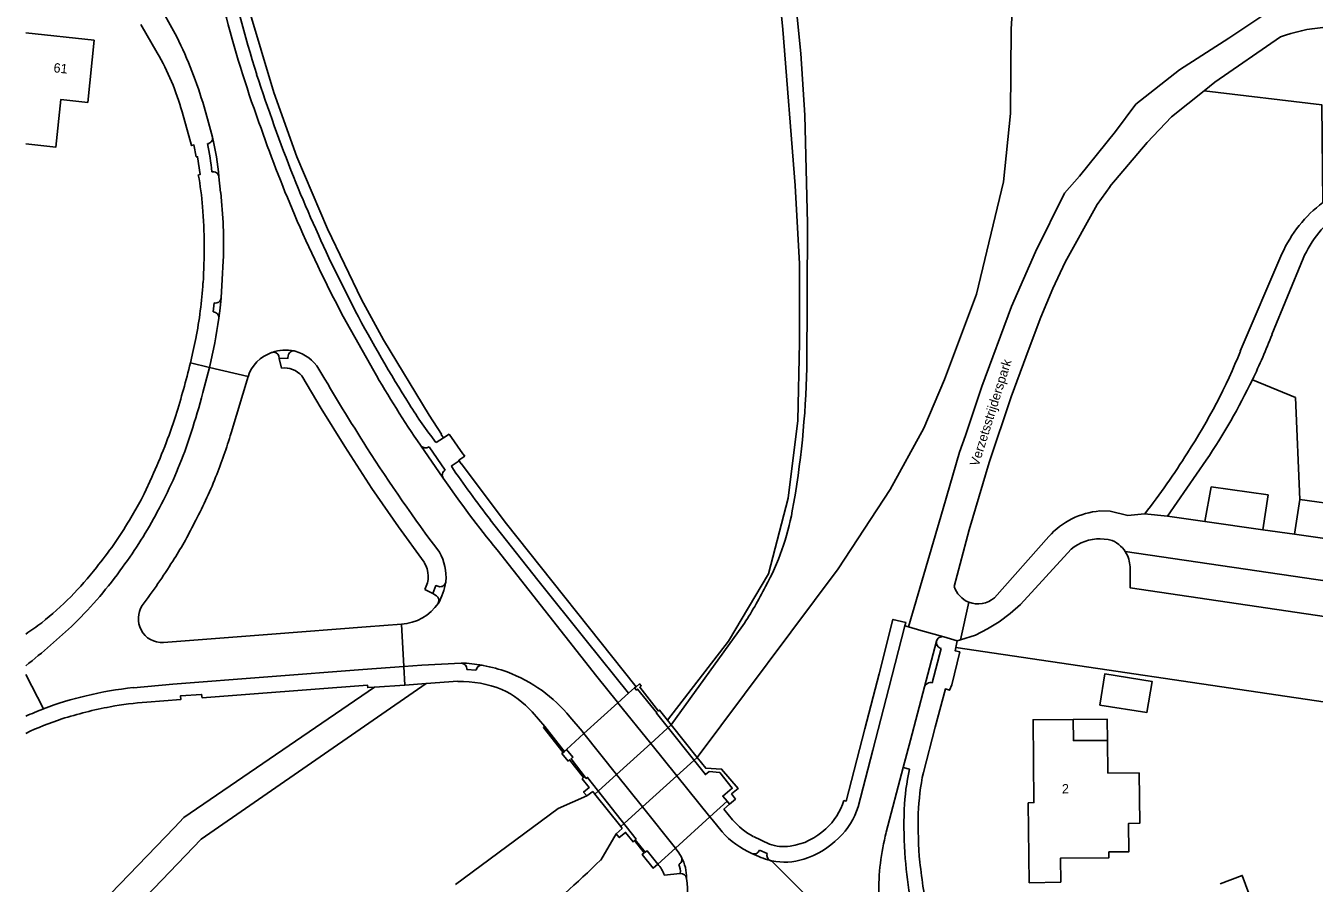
# Model space of a CAD drawing. Extents: x 194485 to 197793, y 468269 to 470822.
# Drawn here: x 194485.4 to 194649.8, y 470649.1 to 470758.5 of the extents above; entities that cross this region are included whole.
import ezdxf

# ---------------------------------------------------------------- set-up
doc = ezdxf.new("R2010")
doc.units = 0
for name, color, linetype in [('BGT begrenzing pand op maaiveld onder overbouw', 7, 'Continuous'), ('BGT grensvlak begroeid terreindeel', 7, 'Continuous'), ('BGT grensvlak begroeid terreindeel LR', 7, 'Continuous'), ('BGT grensvlak onbegroeid terreindeel', 7, 'Continuous'), ('BGT grensvlak overbruggingsdeel', 7, 'Continuous'), ('BGT grensvlak overbruggingsdeel plus 1', 7, 'Continuous'), ('BGT grensvlak pand deel overbouw', 7, 'Continuous'), ('BGT grensvlak pand op maaiveld', 7, 'Continuous'), ('BGT grensvlak scheiding', 7, 'Continuous'), ('BGT grensvlak scheiding plus 1', 7, 'Continuous'), ('BGT grensvlak waterdeel', 7, 'Continuous'), ('BGT grensvlak wegdeel', 7, 'Continuous'), ('BGT grensvlak wegdeel plus 1', 7, 'Continuous'), ('BGT lijnelement scheiding muur', 7, 'Continuous'), ('BGT tekst huisnummerreeks', 7, 'Continuous'), ('BGT tekst openbare ruimte label weg', 7, 'Continuous')]:
    doc.layers.add(name, color=color, linetype=linetype)

msp = doc.modelspace()

# ---------------------------------------------------------------- linework, layer by layer
at = {"layer": 'BGT begrenzing pand op maaiveld onder overbouw'}
msp.add_lwpolyline([(194623.46, 470667.29), (194619.1, 470667.29), (194619.05, 470669.98)], dxfattribs=at)
at = {"layer": 'BGT grensvlak begroeid terreindeel'}
for points in [[(194567.3, 470669.91), (194575.08, 470680), (194580.17, 470688.58), (194582.68, 470698.24), (194583.94, 470708.15), (194584.15, 470718.11), (194584.12, 470728.14), (194583.59, 470738.16), (194582.02, 470758.07), (194580.05, 470778.01), (194579.67, 470787.96), (194580.1, 470797.94), (194583.31, 470807.45), (194588.26, 470816.51), (194592.56, 470822.29)], [(194635.76, 470750.23), (194650.81, 470748.43), (194650.93, 470735.98)], [(194647.98, 470698.08), (194647.43, 470711.07), (194641.93, 470713.36)]]:
    msp.add_lwpolyline(points, dxfattribs=at)
at = {"layer": 'BGT grensvlak begroeid terreindeel LR'}
for points in [[(194511.28, 470772.56), (194513.83, 470760.81), (194517.06, 470750), (194519.99, 470741.81), (194523.92, 470732.61), (194528.27, 470723.58), (194531.05, 470718.47), (194536.87, 470708.82), (194538.48, 470706.42)], [(194538.48, 470706.42), (194538.43, 470706.38), (194538.7, 470705.95)], [(194540.71, 470703), (194540.99, 470702.61), (194541.02, 470702.63)], [(194563.28, 470674.17), (194546.57, 470695.17), (194541.02, 470702.63)]]:
    msp.add_lwpolyline(points, dxfattribs=at)
at = {"layer": 'BGT grensvlak onbegroeid terreindeel'}
msp.add_line((194604.09, 470679.18), (194655.3, 470671.6), dxfattribs=at)
at = {"layer": 'BGT grensvlak overbruggingsdeel'}
for p, q in [((194563.1, 470674.03), (194562.33, 470673.33)), ((194563.1, 470674.03), (194563.28, 470674.17)), ((194560.97, 470672.1), (194556.64, 470668.18)), ((194562.33, 470673.33), (194560.97, 470672.1)), ((194565.15, 470666.92), (194567.78, 470669.3)), ((194567.3, 470669.91), (194567.78, 470669.3)), ((194556.64, 470668.18), (194554.41, 470666.16)), ((194553.98, 470665.77), (194554.15, 470665.92)), ((194554.15, 470665.92), (194554.41, 470666.16)), ((194560.8, 470662.97), (194565.15, 470666.92)), ((194571.08, 470665.14), (194568.49, 470662.79)), ((194558.04, 470660.47), (194560.8, 470662.97)), ((194568.49, 470662.79), (194564.11, 470658.82)), ((194557.76, 470660.81), (194557.01, 470660.24)), ((194558.04, 470660.47), (194557.76, 470660.81)), ((194564.11, 470658.82), (194561.33, 470656.31)), ((194574.92, 470659.56), (194572.71, 470657.56)), ((194575.22, 470659.2), (194574.92, 470659.56)), ((194572.71, 470657.56), (194568.3, 470653.57)), ((194560.74, 470655.38), (194561.52, 470656.08)), ((194561.52, 470656.08), (194561.33, 470656.31)), ((194568.3, 470653.57), (194566.05, 470651.53))]:
    msp.add_line(p, q, dxfattribs=at)
for points in [[(194563.28, 470674.17), (194563.73, 470674.54), (194563.94, 470674.27), (194563.75, 470674.11), (194566.16, 470671.07), (194566.29, 470671.18), (194567.3, 470669.91)], [(194557.01, 470660.24), (194556.58, 470660.73), (194557.32, 470661.32), (194556.42, 470662.43), (194556.6, 470662.58), (194554.81, 470664.84), (194554.62, 470664.67), (194553.83, 470665.63), (194553.98, 470665.77)], [(194571.08, 470665.14), (194572.18, 470663.76), (194574.2, 470663.66), (194576.31, 470661.17), (194575.47, 470660.48), (194575.97, 470659.84), (194575.22, 470659.2)], [(194560.74, 470655.38), (194561.13, 470654.92), (194561.94, 470655.58), (194562.9, 470654.37), (194563.07, 470654.53), (194564.3, 470652.95), (194564.07, 470652.77), (194565.46, 470651.03), (194566.05, 470651.53)]]:
    msp.add_lwpolyline(points, dxfattribs=at)
at = {"layer": 'BGT grensvlak overbruggingsdeel plus 1'}
for p, q in [((194567.78, 470669.3), (194571.08, 470665.14)), ((194561.33, 470656.31), (194558.04, 470660.47))]:
    msp.add_line(p, q, dxfattribs=at)
at = {"layer": 'BGT grensvlak pand deel overbouw'}
msp.add_lwpolyline([(194619.05, 470669.98), (194623.42, 470670.02), (194623.46, 470667.29)], dxfattribs=at)
at = {"layer": 'BGT grensvlak pand op maaiveld'}
msp.add_line((194623.5, 470663.13), (194623.46, 470667.29), dxfattribs=at)
for points in [[(194485.41, 470757.63), (194494.13, 470756.69), (194493.32, 470748.75), (194489.87, 470749.11), (194489.26, 470743.05), (194485.41, 470743.46)], [(194622.48, 470671.8), (194623.09, 470675.81), (194629.13, 470674.85), (194628.48, 470670.89), (194622.48, 470671.8)], [(194619.05, 470669.98), (194613.95, 470669.96), (194614.06, 470659.38), (194613.32, 470659.35), (194613.45, 470649.16), (194617.47, 470649.24), (194617.45, 470652.29), (194623.62, 470652.35), (194623.62, 470653.08)], [(194623.5, 470663.13), (194627.48, 470663.17), (194627.55, 470656.75), (194626.14, 470656.73), (194626.18, 470653.1), (194623.62, 470653.08)], [(194637.8, 470649.01), (194640.64, 470650.08), (194641.92, 470646.63), (194639.1, 470645.56)]]:
    msp.add_lwpolyline(points, dxfattribs=at)
at = {"layer": 'BGT grensvlak scheiding'}
for p, q in [((194551.65, 470669.11), (194553.79, 470666.37)), ((194553.79, 470666.37), (194554.15, 470665.92))]:
    msp.add_line(p, q, dxfattribs=at)
msp.add_lwpolyline([(194553.98, 470665.77), (194551.46, 470668.96), (194551.65, 470669.11)], dxfattribs=at)
at = {"layer": 'BGT grensvlak scheiding plus 1'}
for points in [[(194574.92, 470659.56), (194574.35, 470660.22), (194575.56, 470661.22), (194573.97, 470663.22), (194572.61, 470663.35), (194572.14, 470662.96), (194565.88, 470670.81), (194565.92, 470670.85), (194563.49, 470673.86), (194563.34, 470673.74), (194563.1, 470674.03)], [(194554.41, 470666.16), (194555.23, 470665.17), (194554.99, 470664.97), (194556.92, 470662.46), (194557.1, 470662.6), (194563.28, 470654.73), (194563.19, 470654.64), (194564.45, 470653.04), (194564.69, 470653.24), (194566.05, 470651.53)]]:
    msp.add_lwpolyline(points, dxfattribs=at)
at = {"layer": 'BGT grensvlak waterdeel'}
for p, q in [((194589.08, 470689.24), (194571.08, 470665.14)), ((194576.9, 470681.97), (194567.78, 470669.3)), ((194560.74, 470655.38), (194558.77, 470652.05))]:
    msp.add_line(p, q, dxfattribs=at)
for points in [[(194626.21, 470822.29), (194621.59, 470809.69), (194614.46, 470784.88), (194611.9, 470770.02), (194611.17, 470758.13), (194611.05, 470747.35), (194610.19, 470738.63), (194606.74, 470724.29), (194602.66, 470713.4), (194600, 470707.17), (194595.73, 470699.33), (194589.08, 470689.24)], [(194585.08, 470714.83), (194585.17, 470733.28), (194584.83, 470747.13), (194584.33, 470755.02), (194582.25, 470775.39), (194581.24, 470787.99)], [(194557.01, 470660.24), (194553.33, 470658.64), (194540.23, 470648.92)]]:
    msp.add_lwpolyline(points, dxfattribs=at)
for centre, radius, start, end in [((194465.42, 470717.83), 119.7, 349.7925, 358.5646), ((194551.39, 470702.44), 32.36, 331.4139, 349.6371), ((194532.74, 470711.05), 52.88, 326.6364, 332.8851), ((194448.12, 470766.26), 159.02, 309.5942, 314.0922)]:
    msp.add_arc(centre, radius, start, end, dxfattribs=at)
at = {"layer": 'BGT grensvlak wegdeel'}
for p, q in [((194638.94, 470756.94), (194654.31, 470767.27)), ((194502.08, 470761.87), (194504.68, 470757.11)), ((194500.11, 470758.7), (194502.19, 470755.08)), ((194632.61, 470752.9), (194638.94, 470756.94)), ((194627.06, 470748.52), (194632.61, 470752.9)), ((194624.45, 470745.06), (194627.06, 470748.52)), ((194619.86, 470739.34), (194624.45, 470745.06)), ((194617.95, 470737.19), (194619.86, 470739.34)), ((194510.05, 470739.27), (194510.28, 470737.24)), ((194614.27, 470729.68), (194617.95, 470737.19)), ((194611.18, 470722.7), (194614.27, 470729.68)), ((194645.7, 470729.43), (194640.39, 470717.02)), ((194648.4, 470728.82), (194644.43, 470719.14)), ((194527.46, 470722.15), (194524.79, 470727.47)), ((194509.47, 470723.16), (194509.34, 470722.01)), ((194529.81, 470714.49), (194525.93, 470721.43)), ((194607.39, 470712.48), (194611.18, 470722.7)), ((194516.83, 470716.84), (194516.76, 470716.82)), ((194517.71, 470716.41), (194517.76, 470716.07)), ((194519.78, 470717), (194519.64, 470717.03)), ((194508.85, 470714.93), (194506.42, 470715.51)), ((194513.77, 470713.75), (194508.85, 470714.93)), ((194517.76, 470716.07), (194518.04, 470714.85)), ((194511.62, 470706.56), (194513.77, 470713.75)), ((194605.31, 470706.23), (194607.39, 470712.48)), ((194538.68, 470700.8), (194535.78, 470704.99)), ((194537.76, 470705.34), (194538.7, 470705.95)), ((194538.7, 470705.95), (194539.43, 470706.43)), ((194604.55, 470704.13), (194605.31, 470706.23)), ((194538.92, 470701.83), (194536.88, 470704.81)), ((194602.48, 470696.93), (194604.55, 470704.13)), ((194540.71, 470703), (194539.71, 470702.33)), ((194636.03, 470703.08), (194631.11, 470695.93)), ((194635.87, 470695.25), (194636.65, 470699.69)), ((194636.65, 470699.69), (194643.95, 470698.65)), ((194643.95, 470698.65), (194643.25, 470694.21)), ((194598.06, 470681.81), (194602.48, 470696.93)), ((194622.47, 470696.61), (194623.79, 470696.57)), ((194647.32, 470693.63), (194647.98, 470698.08)), ((194647.98, 470698.08), (194655.21, 470697.06)), ((194628.18, 470696.25), (194631.11, 470695.93)), ((194631.11, 470695.93), (194635.87, 470695.25)), ((194635.87, 470695.25), (194643.25, 470694.21)), ((194603.89, 470686.97), (194605.81, 470694.18)), ((194609.01, 470685.52), (194615.96, 470693.34)), ((194643.25, 470694.21), (194647.32, 470693.63)), ((194647.32, 470693.63), (194654.45, 470692.62)), ((194625.75, 470691.35), (194625.68, 470691.45)), ((194625.68, 470691.45), (194653.2, 470687.37)), ((194539.02, 470687.59), (194539.01, 470687.51)), ((194536.32, 470686.58), (194537.35, 470686.05)), ((194537.35, 470686.05), (194537.81, 470685.79)), ((194604.67, 470680.16), (194605.74, 470684.96)), ((194533.36, 470682.16), (194533.65, 470676.74)), ((194598.06, 470681.81), (194597.6, 470681.94)), ((194604.28, 470680.04), (194602.55, 470680.54)), ((194604.28, 470680.04), (194604.67, 470680.16)), ((194600.1, 470674.15), (194601.63, 470679.97)), ((194602.23, 470679.07), (194601.05, 470674.67)), ((194604.09, 470679.18), (194604.28, 470680.04)), ((194543.8, 470676.88), (194543.64, 470676.91)), ((194487.68, 470671.35), (194485.41, 470675.74)), ((194533.65, 470676.74), (194533.77, 470674.39)), ((194542.86, 470676.29), (194541.71, 470676.36)), ((194533.77, 470674.39), (194529.92, 470674.13)), ((194536.49, 470674.58), (194533.77, 470674.39)), ((194540.56, 470674.86), (194536.49, 470674.58)), ((194560.9, 470672.18), (194560.97, 470672.1)), ((194550.04, 470670.96), (194551.65, 470669.11)), ((194556.39, 470668.49), (194554.83, 470670.32)), ((194556.64, 470668.18), (194556.39, 470668.49)), ((194597.39, 470663.86), (194595.19, 470655.59)), ((194598.17, 470663.66), (194597.39, 470663.86)), ((194575.22, 470659.2), (194574.5, 470658.55)), ((194572.71, 470657.56), (194573, 470657.21)), ((194573, 470657.21), (194574.27, 470655.64)), ((194574.5, 470658.55), (194575.61, 470657.19)), ((194504.38, 470656.2), (194489.46, 470640.73)), ((194580.31, 470654.07), (194578.25, 470655.04)), ((194568.4, 470653.45), (194568.3, 470653.57)), ((194579.02, 470653.3), (194580.03, 470652.89)), ((194597.06, 470635.49), (194580.59, 470651.92)), ((194566.87, 470650.11), (194568.93, 470650.33))]:
    msp.add_line(p, q, dxfattribs=at)
for points in [[(194635.76, 470750.23), (194637.15, 470751.34), (194645.51, 470757.11)], [(194605.81, 470694.18), (194608.33, 470702.8), (194611.17, 470711.16), (194613.46, 470717.38), (194614.95, 470721.34), (194616.45, 470724.99), (194618.06, 470728.35), (194622.11, 470735.73), (194623.79, 470738.01), (194623.76, 470738.01), (194628.52, 470743.62), (194631.59, 470746.92), (194635.76, 470750.23)], [(194505.36, 470747.57), (194506.57, 470743.25), (194506.86, 470743.33), (194507.16, 470741.83), (194507.33, 470741.82), (194507.67, 470739.57), (194507.44, 470739.51)], [(194508.16, 470748.2), (194508.72, 470746.21), (194509.23, 470744.33)], [(194510.36, 470723.79), (194510.49, 470726.16), (194510.61, 470728.55)], [(194510.04, 470721.21), (194510.21, 470722.49), (194510.36, 470723.79)], [(194506.42, 470715.51), (194506.78, 470717.07), (194507.12, 470718.64)], [(194517.76, 470716.07), (194518.86, 470716.09), (194518.89, 470716.43)], [(194536.24, 470690.05), (194532.99, 470694.59), (194529.58, 470699.48), (194526.11, 470704.83), (194523.11, 470709.69), (194520.64, 470713.84)], [(194539.43, 470706.43), (194541.2, 470703.88), (194541.43, 470703.58)], [(194541.43, 470703.58), (194540.66, 470703.08), (194540.71, 470703)], [(194498.63, 470695.44), (194500.14, 470698.02), (194500.54, 470698.79), (194501.5, 470700.93)], [(194544.69, 470695.49), (194550.76, 470687.77), (194556.91, 470680.07), (194562.33, 470673.33)], [(194623.79, 470696.57), (194626.05, 470696.01), (194628.18, 470696.25)], [(194604.67, 470680.16), (194606.59, 470680.74), (194608.14, 470681.54), (194609.62, 470682.46), (194611.03, 470683.5), (194612.34, 470684.65), (194618.79, 470691.71), (194619.19, 470692.02), (194619.62, 470692.29), (194620.07, 470692.52), (194620.54, 470692.71), (194621.02, 470692.86), (194621.51, 470692.97), (194622.02, 470693.03), (194622.52, 470693.05), (194623.03, 470693.02), (194623.53, 470692.95), (194624.02, 470692.84), (194624.32, 470692.7), (194624.6, 470692.53), (194624.87, 470692.34), (194625.12, 470692.12), (194625.35, 470691.88), (194625.56, 470691.63), (194625.68, 470691.45)], [(194545.57, 470691.63), (194558.3, 470675.49), (194560.9, 470672.18)], [(194653.12, 470687.2), (194652.52, 470682.92), (194626.32, 470686.81), (194626.32, 470689.47)], [(194537.35, 470686.05), (194537.75, 470687.08), (194538.12, 470686.96)], [(194502.98, 470679.8), (194516.83, 470680.87), (194528.83, 470681.81), (194533.36, 470682.16)], [(194597.6, 470681.94), (194597.72, 470682.39), (194596.07, 470682.77), (194594.29, 470675.82), (194592.47, 470668.8), (194590.1, 470659.57), (194589.81, 470659.65)], [(194597.6, 470681.94), (194595.56, 470673.97), (194593.49, 470666.08), (194591.63, 470658.84)], [(194602.55, 470680.54), (194599.64, 470681.35), (194598.06, 470681.81)], [(194599.95, 470663.22), (194601.47, 470669.01), (194602.75, 470673.9), (194603.28, 470673.72), (194603.56, 470674.43), (194604.59, 470678.62), (194603.99, 470678.77), (194604.09, 470679.18)], [(194540.98, 470677.18), (194535.97, 470676.91), (194533.65, 470676.74)], [(194533.65, 470676.74), (194528.4, 470676.35), (194504.18, 470674.48), (194499.14, 470674.05)], [(194491.71, 470637.93), (194507.8, 470654.71), (194536.49, 470674.58)], [(194529.92, 470674.13), (194529.04, 470674.07), (194529.02, 470674.37), (194514.57, 470673.28), (194507.92, 470672.75), (194507.85, 470673.18), (194505.14, 470673), (194505.18, 470672.52), (194500.85, 470672.18)], [(194504.38, 470656.2), (194505.57, 470657.5), (194529.92, 470674.13)], [(194600.1, 470674.15), (194598.32, 470667.34), (194597.39, 470663.86)], [(194568.4, 470653.45), (194568.73, 470652.98), (194569.07, 470652.4)], [(194580.43, 470651.97), (194580.51, 470651.94), (194580.59, 470651.92)]]:
    msp.add_lwpolyline(points, dxfattribs=at)
for centre, radius, start, end in [((194714.97, 470814.44), 209.51, 192.9885, 197.244), ((194659.48, 470798.41), 153.47, 194.3203, 199.8875), ((194652.49, 470738.6), 19.78, 78.4377, 110.6631), ((194457.54, 470733.56), 52.69, 16.1318, 26.5551), ((194472.84, 470738.29), 33.82, 15.9262, 29.7772), ((194750.73, 470829.72), 248.23, 198.1667, 201.3642), ((194670.03, 470799.21), 163.68, 198.8966, 203.3078), ((194508.52, 470744.21), 0.721, 278.1852, 9.6948), ((194475.81, 470736.33), 34.36, 4.9134, 13.4711), ((194469.38, 470735.71), 40, 5.9972, 11.2228), ((194470.67, 470732.57), 37.41, 4.3848, 10.6998), ((194509.33, 470739.19), 0.717, 6.1949, 103.5335), ((194731.61, 470826.04), 229.11, 202.2479, 205.4818), ((194451.77, 470730.72), 58.88, 357.882, 6.3587), ((194439.66, 470730.21), 68.52, 356.2463, 4.3678), ((194685.55, 470805.75), 180.53, 203.2643, 207.8448), ((194661.07, 470722.54), 16.84, 127.0278, 155.849), ((194661.91, 470722.81), 14.79, 126.0089, 156.0384), ((194455, 470728.95), 53.12, 348.8034, 356.5169), ((194509.62, 470723.88), 0.741, 258.3621, 352.5045), ((194509.33, 470721.29), 0.717, 353.5673, 89.5032), ((194696.72, 470812.14), 191.7, 207.9979, 212.1214), ((194442.71, 470730.75), 68.01, 346.545, 351.935), ((194568.31, 470748.78), 81.7, 334.3067, 338.7252), ((194518.34, 470712.28), 4.8, 109.1949, 162.1852), ((194518.58, 470711.86), 5.28, 78.3851, 109.3162), ((194517.04, 470716.15), 0.72, 21.1498, 106.7151), ((194519.57, 470716.35), 0.684, 83.4998, 173.672), ((194518.43, 470712.05), 5.13, 31.2693, 74.7257), ((194572.51, 470744.1), 73.09, 326.7515, 338.2536), ((194411.92, 470738.23), 97.19, 342.3626, 346.4793), ((194394.06, 470742.65), 118.09, 341.2649, 346.4205), ((194518.42, 470711.97), 2.9, 40.1596, 97.4844), ((194784.67, 470867.51), 303.17, 210.2638, 212.4897), ((194651.89, 470784.6), 140.78, 209.8699, 214.4344), ((194567.77, 470749.06), 82.3, 326.0352, 334.2927), ((194579.67, 470738.09), 53.19, 211.6106, 217.9998), ((194432.57, 470732.16), 75.68, 335.6311, 342.0116), ((194443.86, 470727.1), 70.8, 338.2836, 343.1354), ((194536.42, 470705.45), 0.793, 215.386, 305.2856), ((194451.14, 470724.43), 58.19, 331.3234, 340.2054), ((194714.06, 470823.36), 219.9, 212.6689, 216.8948), ((194565.2, 470746.19), 80.38, 321.5911, 328.3646), ((194539.28, 470701.2), 0.724, 120.6703, 213.9769), ((194631.09, 470763.71), 110.08, 213.8937, 218.2955), ((194458.73, 470721.13), 54.78, 331.5819, 338.3317), ((194645.29, 470773.63), 129.11, 214.3423, 219.4314), ((194623.34, 470686.76), 9.89, 95.0451, 138.2889), ((194456.44, 470720.41), 49.03, 320.7674, 329.3723), ((194452.92, 470722.45), 55.69, 323.6261, 332.2338), ((194462.17, 470717.19), 49.92, 327.2915, 333.6763), ((194446.17, 470726.08), 68.19, 322.4697, 328.2713), ((194533.47, 470688.25), 3.3, 329.5163, 32.8934), ((194532.5, 470688.13), 6.54, 355.2257, 29.3495), ((194622.53, 470689.36), 3.79, 1.7553, 31.8108), ((194461.46, 470714.95), 41.7, 308.5579, 322.2182), ((194452.77, 470721.58), 55.3, 314.6357, 324.4469), ((194530.45, 470689.01), 8.69, 331.1567, 350.0546), ((194538.3, 470687.65), 0.715, 255.5233, 349.0818), ((194606.92, 470687.9), 3.17, 197.0171, 248.1197), ((194537.39, 470685.17), 0.75, 332.403, 56.2518), ((194606.92, 470687.9), 3.17, 248.1377, 311.3486), ((194503.13, 470682.86), 3.34, 149.7928, 205.4996), ((194533, 470688.27), 6.12, 273.297, 325.743), ((194426.76, 470766.07), 103.41, 304.5526, 305.9344), ((194428.22, 470749.12), 92.16, 308.3548, 313.4633), ((194502.81, 470682.83), 3.03, 207.5483, 273.2903), ((194602.37, 470679.8), 0.762, 76.7196, 167.3472), ((194602.35, 470679.8), 0.74, 167.1892, 260.7504), ((194540.94, 470676.41), 0.77, 356.1766, 87.0992), ((194540.84, 470662.29), 14.89, 79.1392, 89.4652), ((194543.58, 470676.19), 0.724, 85.0993, 171.9327), ((194539.1, 470652.51), 24.82, 71.8249, 79.1062), ((194538.02, 470654.52), 23.3, 55.2852, 67.7435), ((194503.45, 470631.21), 43.06, 95.7491, 103.8706), ((194540.74, 470659.94), 14.92, 68.6369, 90.6887), ((194541.14, 470663.02), 11.92, 41.719, 65.0265), ((194540.21, 470658.44), 18.84, 39.0926, 53.9786), ((194600.83, 470673.93), 0.765, 73.3078, 163.829), ((194502.2, 470633.43), 40.61, 102.9066, 110.9559), ((194502.67, 470638.31), 33.92, 93.0766, 101.0067), ((194508.11, 470619.32), 55.9, 111.4418, 113.9603), ((194505.71, 470620.64), 51.85, 100.5831, 107.6075), ((194502.33, 470632.34), 39.67, 108.0643, 115.246), ((194631.98, 470656.71), 34.53, 168.3848, 177.0092), ((194628.36, 470657.09), 29.07, 167.833, 178.2247), ((194581.94, 470662.15), 8.26, 312.2545, 342.3585), ((194582.87, 470661.56), 9.17, 313.1877, 342.734), ((194582.98, 470663.56), 9.74, 220.7663, 240.9221), ((194649.77, 470656.49), 52.3, 177.7887, 184.6607), ((194652.13, 470656.52), 52.85, 178.4059, 185.1515), ((194582.57, 470663.18), 11.22, 222.1997, 246.3733), ((194581.89, 470661.78), 8.02, 277.5096, 314.2843), ((194633.46, 470646.54), 39.32, 166.7006, 172.5544), ((194582.15, 470659.62), 5.85, 251.5778, 277.6917), ((194581.58, 470662.26), 10.57, 287.0453, 315.661), ((194568.44, 470652.11), 0.689, 294.2191, 24.3802), ((194564.1, 470649.74), 5.64, 359.6681, 28.1337), ((194578.36, 470653.55), 0.711, 246.7602, 339.2857), ((194583.79, 470663.92), 12.41, 242.586, 254.2498), ((194580.7, 470652.63), 0.716, 158.6694, 247.6678), ((194645.85, 470655.83), 48.35, 184.2547, 190.6847), ((194563.78, 470649.25), 3.21, 15.515, 45.0432), ((194566.82, 470650.56), 2.12, 353.9311, 25.9431), ((194582.18, 470660.12), 8.34, 259.0052, 287.4305), ((194619.04, 470648.51), 24.77, 172.7456, 182.0777), ((194679.23, 470660.34), 80.18, 186.1311, 191.1837), ((194568.99, 470649.58), 0.752, 9.5113, 95.1123), ((194561.61, 470648.32), 8.24, 335.3256, 9.6532)]:
    msp.add_arc(centre, radius, start, end, dxfattribs=at)
at = {"layer": 'BGT grensvlak wegdeel plus 1'}
for p, q in [((194560.97, 470672.1), (194565.15, 470666.92)), ((194560.8, 470662.97), (194556.64, 470668.18)), ((194565.15, 470666.92), (194568.49, 470662.79)), ((194564.11, 470658.82), (194560.8, 470662.97)), ((194568.49, 470662.79), (194572.71, 470657.56)), ((194568.3, 470653.57), (194564.11, 470658.82))]:
    msp.add_line(p, q, dxfattribs=at)
at = {"layer": 'BGT lijnelement scheiding muur'}
msp.add_line((194538.7, 470705.95), (194539.43, 470706.43), dxfattribs=at)
for points in [[(194538.48, 470706.42), (194538.43, 470706.38), (194538.7, 470705.95)], [(194541.43, 470703.58), (194540.66, 470703.08), (194540.71, 470703)], [(194540.71, 470703), (194540.99, 470702.61), (194541.02, 470702.63)]]:
    msp.add_lwpolyline(points, dxfattribs=at)

# ---------------------------------------------------------------- texts
at = {"layer": 'BGT tekst huisnummerreeks'}
for s, rotation, p in [('61', 354.1, (194488.91, 470752.61)), ('2', 0.6, (194617.63, 470660.54))]:
    msp.add_text(s, height=1.2, rotation=rotation, dxfattribs=at).set_placement(p)
at = {"layer": 'BGT tekst openbare ruimte label weg'}
msp.add_text('Verzetsstrijderspark', height=1.2, rotation=72.6, dxfattribs=at).set_placement((194606.98, 470702.21))

doc.saveas('drawing.dxf')
